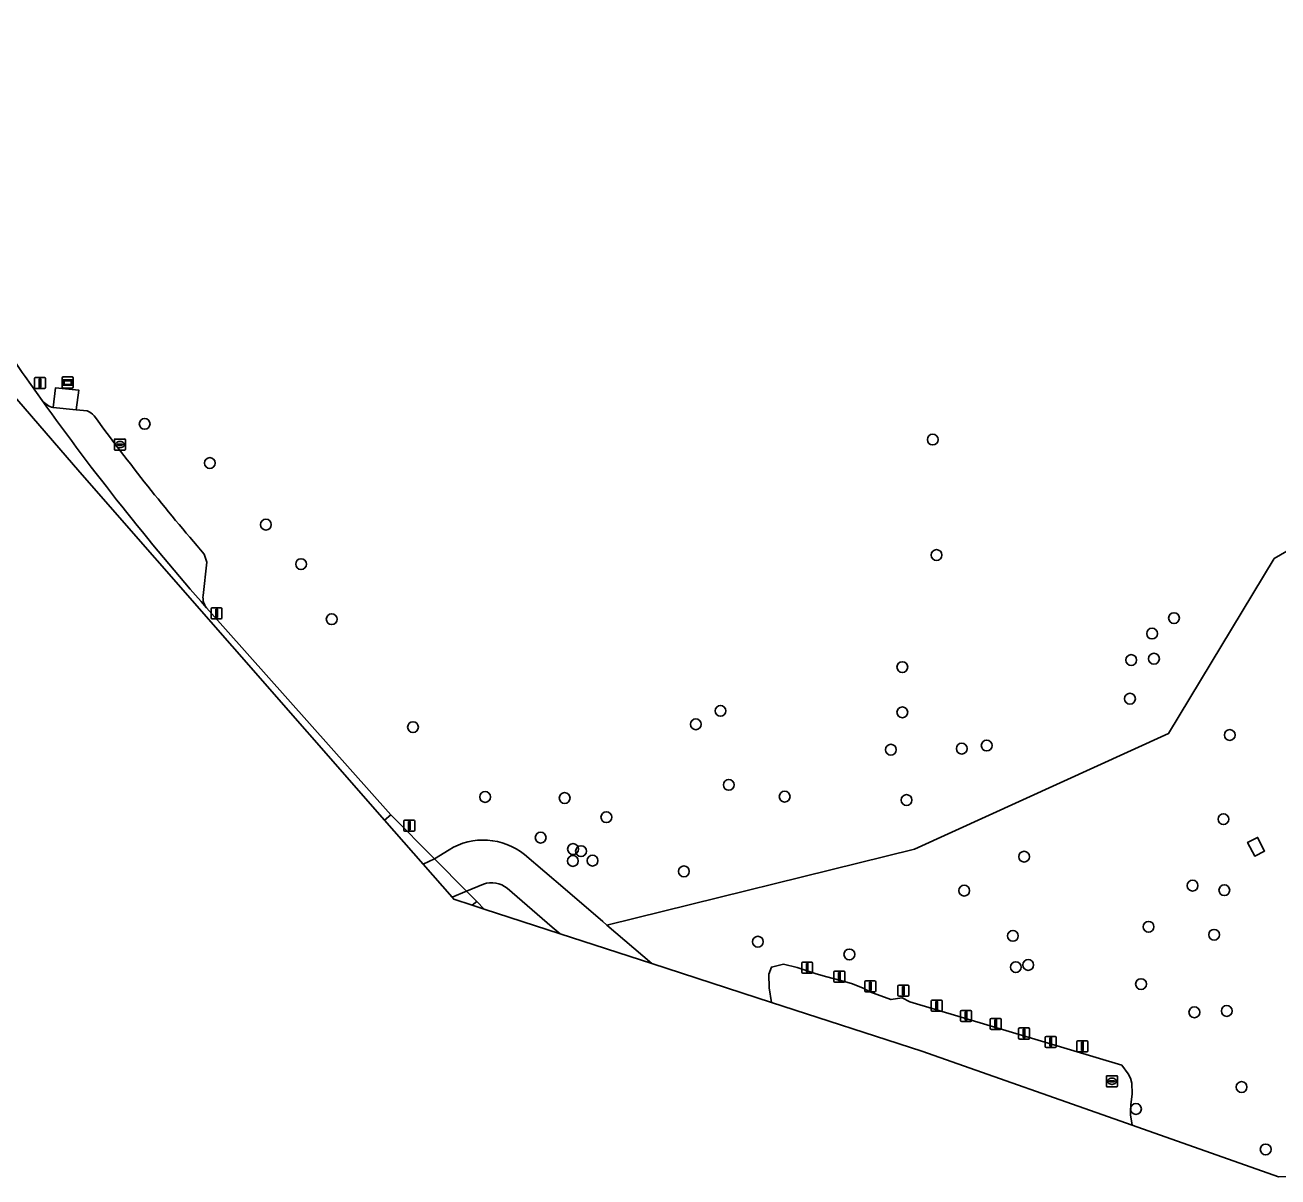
# Model space of a CAD drawing. Extents: x 156661 to 157576, y 383570 to 384425.
# Drawn here: x 157252.4 to 157365.7, y 383607 to 383711.1 of the extents above; entities that cross this region are included whole.
import ezdxf

# ---------------------------------------------------------------- set-up
doc = ezdxf.new("R2010")
doc.units = 0
for name, color, linetype in [('IMGEO_Afsluitpaal', 7, 'Continuous'), ('IMGEO_Berm_groen', 7, 'Continuous'), ('IMGEO_Boom', 7, 'Continuous'), ('IMGEO_Fietspad_open', 7, 'Continuous'), ('IMGEO_Gemengd_bos', 7, 'Continuous'), ('IMGEO_Informatiebord', 7, 'Continuous'), ('IMGEO_Lichtmast', 7, 'Continuous'), ('IMGEO_Loofbos', 7, 'Continuous'), ('IMGEO_Parkeervlak_open', 7, 'Continuous'), ('IMGEO_Rijbaan_lokaal_onverhard', 7, 'Continuous'), ('IMGEO_Rijbaan_lokaal_open', 7, 'Continuous'), ('IMGEO_Rioolput', 7, 'Continuous'), ('IMGEO_Terreindeel_gesloten', 7, 'Continuous'), ('IMGEO_Voetpad_open', 7, 'Continuous')]:
    doc.layers.add(name, color=color, linetype=linetype)

msp = doc.modelspace()

# ---------------------------------------------------------------- linework, layer by layer
at = {"layer": 'IMGEO_Afsluitpaal'}
for p, q in [((157322.64, 383625.49), (157322.64, 383626.29)), ((157322.64, 383626.29), (157322.64, 383625.49)), ((157322.74, 383626.39), (157323.53, 383626.39)), ((157323.53, 383626.39), (157322.74, 383626.39)), ((157323.53, 383625.39), (157322.74, 383625.39)), ((157322.74, 383625.39), (157323.53, 383625.39)), ((157323.63, 383626.29), (157323.63, 383625.49)), ((157323.63, 383625.49), (157323.63, 383626.29)), ((157325.55, 383624.67), (157325.55, 383625.47)), ((157325.55, 383625.47), (157325.55, 383624.67)), ((157325.65, 383625.57), (157326.44, 383625.57)), ((157326.44, 383625.57), (157325.65, 383625.57)), ((157326.54, 383625.47), (157326.54, 383624.67)), ((157326.54, 383624.67), (157326.54, 383625.47)), ((157326.44, 383624.57), (157325.65, 383624.57)), ((157325.65, 383624.57), (157326.44, 383624.57)), ((157328.34, 383623.79), (157328.34, 383624.59)), ((157328.34, 383624.59), (157328.34, 383623.79)), ((157328.44, 383624.69), (157329.23, 383624.69)), ((157329.23, 383624.69), (157328.44, 383624.69)), ((157329.33, 383624.59), (157329.33, 383623.79)), ((157329.33, 383623.79), (157329.33, 383624.59)), ((157329.23, 383623.69), (157328.44, 383623.69)), ((157328.44, 383623.69), (157329.23, 383623.69)), ((157334.35, 383622.04), (157334.35, 383622.84)), ((157334.35, 383622.84), (157334.35, 383622.04)), ((157334.45, 383622.94), (157335.24, 383622.94)), ((157335.24, 383622.94), (157334.45, 383622.94)), ((157335.24, 383621.94), (157334.45, 383621.94)), ((157334.45, 383621.94), (157335.24, 383621.94)), ((157335.34, 383622.84), (157335.34, 383622.04)), ((157335.34, 383622.04), (157335.34, 383622.84)), ((157337.01, 383621.12), (157337.01, 383621.92)), ((157337.01, 383621.92), (157337.01, 383621.12)), ((157337.11, 383622.02), (157337.9, 383622.02)), ((157337.9, 383622.02), (157337.11, 383622.02)), ((157338, 383621.92), (157338, 383621.12)), ((157338, 383621.12), (157338, 383621.92)), ((157337.9, 383621.02), (157337.11, 383621.02)), ((157337.11, 383621.02), (157337.9, 383621.02)), ((157339.69, 383620.4), (157339.69, 383621.2)), ((157339.69, 383621.2), (157339.69, 383620.4)), ((157339.79, 383621.3), (157340.58, 383621.3)), ((157340.58, 383621.3), (157339.79, 383621.3)), ((157340.68, 383621.2), (157340.68, 383620.4)), ((157340.68, 383620.4), (157340.68, 383621.2)), ((157340.58, 383620.3), (157339.79, 383620.3)), ((157339.79, 383620.3), (157340.58, 383620.3)), ((157342.25, 383619.53), (157342.25, 383620.33)), ((157342.25, 383620.33), (157342.25, 383619.53)), ((157342.35, 383620.43), (157343.14, 383620.43)), ((157343.14, 383620.43), (157342.35, 383620.43)), ((157343.24, 383620.33), (157343.24, 383619.53)), ((157343.24, 383619.53), (157343.24, 383620.33)), ((157344.76, 383619.66), (157345.55, 383619.66)), ((157345.55, 383619.66), (157344.76, 383619.66)), ((157343.14, 383619.43), (157342.35, 383619.43)), ((157342.35, 383619.43), (157343.14, 383619.43)), ((157344.66, 383618.76), (157344.66, 383619.56)), ((157344.66, 383619.56), (157344.66, 383618.76)), ((157345.55, 383618.66), (157344.76, 383618.66)), ((157344.76, 383618.66), (157345.55, 383618.66)), ((157345.65, 383619.56), (157345.65, 383618.76)), ((157345.65, 383618.76), (157345.65, 383619.56))]:
    msp.add_line(p, q, dxfattribs=at)
for points in [[(157323.06, 383626.27), (157323.21, 383626.27), (157323.21, 383625.52), (157323.06, 383625.52), (157323.06, 383626.27)], [(157325.97, 383625.45), (157326.12, 383625.45), (157326.12, 383624.7), (157325.97, 383624.7), (157325.97, 383625.45)], [(157328.76, 383624.57), (157328.91, 383624.57), (157328.91, 383623.82), (157328.76, 383623.82), (157328.76, 383624.57)], [(157334.77, 383622.82), (157334.92, 383622.82), (157334.92, 383622.07), (157334.77, 383622.07), (157334.77, 383622.82)], [(157337.43, 383621.9), (157337.58, 383621.9), (157337.58, 383621.15), (157337.43, 383621.15), (157337.43, 383621.9)], [(157340.11, 383621.17), (157340.26, 383621.17), (157340.26, 383620.42), (157340.11, 383620.42), (157340.11, 383621.17)], [(157342.67, 383620.31), (157342.82, 383620.31), (157342.82, 383619.56), (157342.67, 383619.56), (157342.67, 383620.31)], [(157345.08, 383619.54), (157345.23, 383619.54), (157345.23, 383618.79), (157345.08, 383618.79), (157345.08, 383619.54)]]:
    msp.add_lwpolyline(points, dxfattribs=at)
for centre, start, end in [((157322.74, 383626.29), 90, 180), ((157322.74, 383626.29), 90, 180), ((157322.74, 383625.49), 180, 270), ((157322.74, 383625.49), 180, 270), ((157323.53, 383626.29), 0, 90), ((157323.53, 383626.29), 360, 90), ((157323.53, 383625.49), 270, 0), ((157323.53, 383625.49), 270, 0), ((157325.65, 383625.47), 90, 180), ((157325.65, 383625.47), 90, 180), ((157326.44, 383625.47), 0, 90), ((157326.44, 383625.47), 360, 90), ((157325.65, 383624.67), 180, 270), ((157325.65, 383624.67), 180, 270), ((157326.44, 383624.67), 270, 0), ((157326.44, 383624.67), 270, 0), ((157328.44, 383624.59), 90, 180), ((157328.44, 383624.59), 90, 180), ((157329.23, 383624.59), 0, 90), ((157329.23, 383624.59), 360, 90), ((157328.44, 383623.79), 180, 270), ((157328.44, 383623.79), 180, 270), ((157329.23, 383623.79), 270, 0), ((157329.23, 383623.79), 270, 0), ((157334.45, 383622.84), 90, 180), ((157334.45, 383622.84), 90, 180), ((157334.45, 383622.04), 180, 270), ((157334.45, 383622.04), 180, 270), ((157335.24, 383622.84), 0, 90), ((157335.24, 383622.84), 360, 90), ((157335.24, 383622.04), 270, 0), ((157335.24, 383622.04), 270, 0), ((157337.11, 383621.92), 90, 180), ((157337.11, 383621.92), 90, 180), ((157337.9, 383621.92), 0, 90), ((157337.9, 383621.92), 360, 90), ((157337.11, 383621.12), 180, 270), ((157337.11, 383621.12), 180, 270), ((157337.9, 383621.12), 270, 0), ((157337.9, 383621.12), 270, 0), ((157339.79, 383621.2), 90, 180), ((157339.79, 383621.2), 90, 180), ((157340.58, 383621.2), 0, 90), ((157340.58, 383621.2), 360, 90), ((157339.79, 383620.4), 180, 270), ((157339.79, 383620.4), 180, 270), ((157340.58, 383620.4), 270, 0), ((157340.58, 383620.4), 270, 0), ((157342.35, 383620.33), 90, 180), ((157342.35, 383620.33), 90, 180), ((157343.14, 383620.33), 0, 90), ((157343.14, 383620.33), 360, 90), ((157344.76, 383619.56), 90, 180), ((157344.76, 383619.56), 90, 180), ((157345.55, 383619.56), 0, 90), ((157345.55, 383619.56), 360, 90), ((157342.35, 383619.53), 180, 270), ((157342.35, 383619.53), 180, 270), ((157343.14, 383619.53), 270, 0), ((157343.14, 383619.53), 270, 0), ((157344.76, 383618.76), 180, 270), ((157344.76, 383618.76), 180, 270), ((157345.55, 383618.76), 270, 0), ((157345.55, 383618.76), 270, 0)]:
    msp.add_arc(centre, 0.1, start, end, dxfattribs=at)
at = {"layer": 'IMGEO_Berm_groen'}
for points in [[(157293.86, 383633.43), (157292.34, 383632.81), (157293.26, 383631.88), (157293.94, 383631.18)], [(157293.94, 383631.18), (157300.8, 383628.95), (157300.09, 383629.56), (157296.02, 383633.06)]]:
    msp.add_lwpolyline(points, dxfattribs=at)
msp.add_arc((157294.62, 383631.41), 2.16, 49.7797, 110.5559, dxfattribs=at)
at = {"layer": 'IMGEO_Boom'}
for centre in [(157263.24, 383675.05), (157334.49, 383673.63), (157269.13, 383671.51), (157274.2, 383665.94), (157277.38, 383662.37), (157334.83, 383663.19), (157280.15, 383657.39), (157356.3, 383657.49), (157354.32, 383656.09), (157352.43, 383653.7), (157354.49, 383653.82), (157331.74, 383653.06), (157352.32, 383650.2), (157315.3, 383649.1), (157331.74, 383648.97), (157287.5, 383647.63), (157313.07, 383647.89), (157361.34, 383646.92), (157330.7, 383645.59), (157337.11, 383645.69), (157339.37, 383645.97), (157316.05, 383642.41), (157294.02, 383641.32), (157301.21, 383641.22), (157321.1, 383641.35), (157332.12, 383641.04), (157304.98, 383639.49), (157360.77, 383639.31), (157299.04, 383637.64), (157301.97, 383636.61), (157302.69, 383636.42), (157301.95, 383635.53), (157303.73, 383635.56), (157342.75, 383635.92), (157311.99, 383634.59), (157337.33, 383632.85), (157357.98, 383633.3), (157360.85, 383632.89), (157354, 383629.58), (157318.68, 383628.23), (157341.73, 383628.76), (157359.93, 383628.86), (157326.95, 383627.08), (157343.12, 383626.13), (157342, 383625.93), (157353.32, 383624.4), (157358.14, 383621.85), (157361.07, 383621.97), (157362.41, 383615.09), (157352.86, 383613.11), (157364.59, 383609.45)]:
    msp.add_circle(centre, 0.489, dxfattribs=at)
at = {"layer": 'IMGEO_Fietspad_open'}
msp.add_lwpolyline([(157288.42, 383635.23), (157291.03, 383632.25), (157292.34, 383632.81), (157289.44, 383635.71)], close=True, dxfattribs=at)
for points in [[(157290.76, 383636.55), (157289.44, 383635.71), (157292.34, 383632.81), (157293.86, 383633.43)], [(157300.8, 383628.95), (157309.09, 383626.26), (157305.03, 383629.74), (157304.65, 383630.07), (157301.26, 383632.99), (157297.59, 383636.11)], [(157296.02, 383633.06), (157300.09, 383629.56), (157300.8, 383628.95)]]:
    msp.add_lwpolyline(points, dxfattribs=at)
for centre, radius, start, end in [((157293.86, 383631.47), 5.95, 51.2194, 121.4275), ((157294.62, 383631.41), 2.16, 49.7797, 110.5559)]:
    msp.add_arc(centre, radius, start, end, dxfattribs=at)
at = {"layer": 'IMGEO_Gemengd_bos'}
for points in [[(157297.59, 383636.11), (157301.26, 383632.99), (157304.65, 383630.07), (157305.03, 383629.74), (157332.85, 383636.61), (157355.81, 383647.07), (157365.36, 383662.87), (157378.58, 383670.52), (157381.21, 383680.69)], [(157252.43, 383679.33), (157253.96, 383677.16)], [(157254.96, 383676.53), (157255.19, 383678.31), (157257.28, 383678.1), (157257.05, 383676.32), (157258.03, 383676.23)], [(157268.62, 383663.28), (157268.86, 383662.54), (157268.52, 383659.52)], [(157268.83, 383658.42), (157285.49, 383639.71), (157289.44, 383635.71), (157290.76, 383636.55)]]:
    msp.add_lwpolyline(points, dxfattribs=at)
for centre, radius, start, end in [((157445.14, 383813.78), 234.98, 214.049, 214.9023), ((157255.52, 383678.52), 2.07, 221.1466, 254.246), ((157257.58, 383674.89), 1.41, 39.769, 71.4896), ((157414.07, 383789.26), 192.42, 216.1364, 220.899), ((157270.08, 383659.37), 1.57, 174.5946, 217.1582), ((157293.86, 383631.47), 5.95, 51.2194, 121.4275)]:
    msp.add_arc(centre, radius, start, end, dxfattribs=at)
at = {"layer": 'IMGEO_Informatiebord'}
for p, q in [((157255.78, 383678.39), (157255.78, 383679.19)), ((157255.78, 383679.19), (157255.78, 383678.39)), ((157255.88, 383679.29), (157256.67, 383679.29)), ((157256.67, 383679.29), (157255.88, 383679.29)), ((157256.77, 383679.19), (157256.77, 383678.39)), ((157256.77, 383678.39), (157256.77, 383679.19)), ((157256.67, 383678.29), (157255.88, 383678.29)), ((157255.88, 383678.29), (157256.67, 383678.29))]:
    msp.add_line(p, q, dxfattribs=at)
for points in [[(157255.88, 383679.02), (157256.67, 383679.02), (157256.67, 383678.55), (157255.88, 383678.55), (157255.88, 383679.02)], [(157255.95, 383678.95), (157255.95, 383678.62), (157256.6, 383678.62), (157256.6, 383678.95), (157255.95, 383678.95)]]:
    msp.add_lwpolyline(points, dxfattribs=at)
for centre, start, end in [((157255.88, 383679.19), 90, 180), ((157255.88, 383679.19), 90, 180), ((157256.67, 383679.19), 0, 90), ((157256.67, 383679.19), 360, 90), ((157255.88, 383678.39), 180, 270), ((157255.88, 383678.39), 180, 270), ((157256.67, 383678.39), 270, 0), ((157256.67, 383678.39), 270, 0)]:
    msp.add_arc(centre, 0.1, start, end, dxfattribs=at)
at = {"layer": 'IMGEO_Lichtmast'}
for p, q in [((157253.28, 383678.34), (157253.28, 383679.14)), ((157253.28, 383679.14), (157253.28, 383678.34)), ((157253.38, 383679.24), (157254.17, 383679.24)), ((157254.17, 383679.24), (157253.38, 383679.24)), ((157254.27, 383679.14), (157254.27, 383678.34)), ((157254.27, 383678.34), (157254.27, 383679.14)), ((157254.17, 383678.24), (157253.38, 383678.24)), ((157253.38, 383678.24), (157254.17, 383678.24)), ((157269.24, 383657.52), (157269.24, 383658.32)), ((157269.24, 383658.32), (157269.24, 383657.52)), ((157269.34, 383658.42), (157270.13, 383658.42)), ((157270.13, 383658.42), (157269.34, 383658.42)), ((157270.23, 383658.32), (157270.23, 383657.52)), ((157270.23, 383657.52), (157270.23, 383658.32)), ((157270.13, 383657.42), (157269.34, 383657.42)), ((157269.34, 383657.42), (157270.13, 383657.42)), ((157286.67, 383638.32), (157286.67, 383639.12)), ((157286.67, 383639.12), (157286.67, 383638.32)), ((157286.77, 383639.22), (157287.56, 383639.22)), ((157287.56, 383639.22), (157286.77, 383639.22)), ((157287.66, 383639.12), (157287.66, 383638.32)), ((157287.66, 383638.32), (157287.66, 383639.12)), ((157287.56, 383638.22), (157286.77, 383638.22)), ((157286.77, 383638.22), (157287.56, 383638.22)), ((157331.34, 383623.41), (157331.34, 383624.21)), ((157331.34, 383624.21), (157331.34, 383623.41)), ((157331.44, 383624.31), (157332.23, 383624.31)), ((157332.23, 383624.31), (157331.44, 383624.31)), ((157332.33, 383624.21), (157332.33, 383623.41)), ((157332.33, 383623.41), (157332.33, 383624.21)), ((157332.23, 383623.31), (157331.44, 383623.31)), ((157331.44, 383623.31), (157332.23, 383623.31)), ((157347.52, 383618.37), (157347.52, 383619.17)), ((157347.52, 383619.17), (157347.52, 383618.37)), ((157347.62, 383619.27), (157348.41, 383619.27)), ((157348.41, 383619.27), (157347.62, 383619.27)), ((157348.51, 383619.17), (157348.51, 383618.37)), ((157348.51, 383618.37), (157348.51, 383619.17)), ((157348.41, 383618.27), (157347.62, 383618.27)), ((157347.62, 383618.27), (157348.41, 383618.27))]:
    msp.add_line(p, q, dxfattribs=at)
for points in [[(157253.7, 383679.11), (157253.85, 383679.11), (157253.85, 383678.36), (157253.7, 383678.36), (157253.7, 383679.11)], [(157269.66, 383658.3), (157269.81, 383658.3), (157269.81, 383657.55), (157269.66, 383657.55), (157269.66, 383658.3)], [(157287.09, 383639.1), (157287.24, 383639.1), (157287.24, 383638.35), (157287.09, 383638.35), (157287.09, 383639.1)], [(157331.76, 383624.18), (157331.91, 383624.18), (157331.91, 383623.43), (157331.76, 383623.43), (157331.76, 383624.18)], [(157347.94, 383619.15), (157348.09, 383619.15), (157348.09, 383618.4), (157347.94, 383618.4), (157347.94, 383619.15)]]:
    msp.add_lwpolyline(points, dxfattribs=at)
for centre, start, end in [((157253.38, 383679.14), 90, 180), ((157253.38, 383679.14), 90, 180), ((157254.17, 383679.14), 0, 90), ((157254.17, 383679.14), 360, 90), ((157253.38, 383678.34), 180, 270), ((157253.38, 383678.34), 180, 270), ((157254.17, 383678.34), 270, 0), ((157254.17, 383678.34), 270, 0), ((157269.34, 383658.32), 90, 180), ((157269.34, 383658.32), 90, 180), ((157270.13, 383658.32), 0, 90), ((157270.13, 383658.32), 360, 90), ((157269.34, 383657.52), 180, 270), ((157269.34, 383657.52), 180, 270), ((157270.13, 383657.52), 270, 0), ((157270.13, 383657.52), 270, 0), ((157286.77, 383639.12), 90, 180), ((157286.77, 383639.12), 90, 180), ((157287.56, 383639.12), 0, 90), ((157287.56, 383639.12), 360, 90), ((157286.77, 383638.32), 180, 270), ((157286.77, 383638.32), 180, 270), ((157287.56, 383638.32), 270, 0), ((157287.56, 383638.32), 270, 0), ((157331.44, 383624.21), 90, 180), ((157331.44, 383624.21), 90, 180), ((157332.23, 383624.21), 0, 90), ((157332.23, 383624.21), 360, 90), ((157331.44, 383623.41), 180, 270), ((157331.44, 383623.41), 180, 270), ((157332.23, 383623.41), 270, 0), ((157332.23, 383623.41), 270, 0), ((157347.62, 383619.17), 90, 180), ((157347.62, 383619.17), 90, 180), ((157348.41, 383619.17), 0, 90), ((157348.41, 383619.17), 360, 90), ((157347.62, 383618.37), 180, 270), ((157347.62, 383618.37), 180, 270), ((157348.41, 383618.37), 270, 0), ((157348.41, 383618.37), 270, 0)]:
    msp.add_arc(centre, 0.1, start, end, dxfattribs=at)
at = {"layer": 'IMGEO_Loofbos'}
for points in [[(157378.58, 383670.52), (157365.36, 383662.87), (157355.81, 383647.07), (157332.85, 383636.61), (157305.03, 383629.74), (157309.09, 383626.26), (157319.91, 383622.74), (157319.91, 383622.74), (157319.69, 383624.06), (157319.66, 383625.29), (157319.91, 383625.93), (157320.99, 383626.19), (157322.24, 383625.91), (157323.95, 383625.34), (157324.9, 383625.07), (157326.06, 383624.76), (157327.13, 383624.45), (157328.15, 383624.06), (157328.81, 383623.71), (157330.7, 383623), (157331.71, 383623.17), (157332.42, 383622.78), (157351.57, 383617.07), (157352.17, 383616.28), (157352.36, 383615.9), (157352.49, 383615.43), (157352.51, 383614.48), (157352.41, 383613.48), (157352.36, 383612.57), (157352.51, 383611.63)], [(157352.51, 383611.63), (157365.75, 383606.96), (157379.03, 383607.4)]]:
    msp.add_lwpolyline(points, dxfattribs=at)
msp.add_lwpolyline([(157363.6, 383635.97), (157362.96, 383637.21), (157363.85, 383637.66), (157364.49, 383636.43)], close=True, dxfattribs=at)
at = {"layer": 'IMGEO_Parkeervlak_open'}
for points in [[(157258.03, 383676.23), (157257.05, 383676.32), (157254.96, 383676.53)], [(157268.52, 383659.52), (157268.86, 383662.54), (157268.62, 383663.28)]]:
    msp.add_lwpolyline(points, dxfattribs=at)
for centre, radius, start, end in [((157255.52, 383678.52), 2.07, 221.1466, 254.246), ((157455.36, 383821.72), 247.91, 215.6704, 221.2003), ((157257.58, 383674.89), 1.41, 39.769, 71.4896), ((157414.07, 383789.26), 192.42, 216.1364, 220.899), ((157270.08, 383659.37), 1.57, 174.5946, 217.1582)]:
    msp.add_arc(centre, radius, start, end, dxfattribs=at)
at = {"layer": 'IMGEO_Rijbaan_lokaal_onverhard'}
msp.add_lwpolyline([(157352.51, 383611.63), (157352.36, 383612.57), (157352.41, 383613.48), (157352.51, 383614.48), (157352.49, 383615.43), (157352.36, 383615.9), (157352.17, 383616.28), (157351.57, 383617.07), (157332.42, 383622.78), (157331.71, 383623.17), (157330.7, 383623), (157328.81, 383623.71), (157328.15, 383624.06), (157327.13, 383624.45), (157326.06, 383624.76), (157324.9, 383625.07), (157323.95, 383625.34), (157322.24, 383625.91), (157320.99, 383626.19), (157319.91, 383625.93), (157319.66, 383625.29), (157319.69, 383624.06), (157319.91, 383622.74), (157319.91, 383622.74), (157333.51, 383618.33), (157352.51, 383611.63)], dxfattribs=at)
at = {"layer": 'IMGEO_Rijbaan_lokaal_open'}
for points in [[(157208.21, 383741.37), (157210.22, 383737.39), (157212.58, 383732.98), (157214.57, 383729.51), (157237.4, 383693.8), (157257.38, 383670.68), (157284.92, 383639.23)], [(157253.96, 383677.16), (157252.43, 383679.33)], [(157284.92, 383639.23), (157285.49, 383639.71), (157268.83, 383658.42)]]:
    msp.add_lwpolyline(points, dxfattribs=at)
for points in [[(157284.92, 383639.23), (157288.42, 383635.23), (157289.44, 383635.71), (157285.49, 383639.71)], [(157292.85, 383631.53), (157293.26, 383631.88), (157292.34, 383632.81), (157291.03, 383632.25), (157291.19, 383632.07)]]:
    msp.add_lwpolyline(points, close=True, dxfattribs=at)
for centre, radius, start, end in [((157445.14, 383813.78), 234.98, 214.049, 214.9023), ((157455.36, 383821.72), 247.91, 215.6704, 221.2003)]:
    msp.add_arc(centre, radius, start, end, dxfattribs=at)
at = {"layer": 'IMGEO_Rioolput'}
for p, q in [((157260.5, 383672.76), (157260.5, 383673.61)), ((157260.57, 383673.68), (157261.43, 383673.68)), ((157260.76, 383673.18), (157260.76, 383673.19)), ((157260.8, 383673.23), (157261.2, 383673.23)), ((157261.2, 383673.14), (157260.8, 383673.14)), ((157261.01, 383672.9), (157260.98, 383672.9)), ((157260.99, 383673.46), (157261.01, 383673.46)), ((157261.24, 383673.19), (157261.24, 383673.18)), ((157261.5, 383673.61), (157261.5, 383672.76)), ((157261.43, 383672.68), (157260.57, 383672.68)), ((157350.19, 383615.19), (157350.19, 383616.04)), ((157350.26, 383616.11), (157351.12, 383616.11)), ((157350.45, 383615.61), (157350.45, 383615.62)), ((157350.49, 383615.66), (157350.89, 383615.66)), ((157350.88, 383615.57), (157350.49, 383615.57)), ((157350.7, 383615.33), (157350.67, 383615.33)), ((157350.68, 383615.89), (157350.7, 383615.89)), ((157350.93, 383615.62), (157350.93, 383615.61)), ((157351.19, 383616.04), (157351.19, 383615.19)), ((157351.12, 383615.11), (157350.26, 383615.11))]:
    msp.add_line(p, q, dxfattribs=at)
for points in [[(157260.5, 383672.76), (157260.5, 383673.61)], [(157260.57, 383673.68), (157261.43, 383673.68)], [(157261.5, 383673.61), (157261.5, 383672.76)], [(157261.43, 383672.68), (157260.57, 383672.68)], [(157350.19, 383615.19), (157350.19, 383616.04)], [(157350.26, 383616.11), (157351.12, 383616.11)], [(157351.19, 383616.04), (157351.19, 383615.19)], [(157351.12, 383615.11), (157350.26, 383615.11)]]:
    msp.add_lwpolyline(points, dxfattribs=at)
for centre, radius, start, end in [((157260.58, 383673.61), 0.0765, 91.552, 178.448), ((157260.58, 383673.61), 0.0765, 91.552, 178.448), ((157260.8, 383673.19), 0.0403, 85.8775, 175.7526), ((157260.79, 383673.18), 0.0366, 178.938, 274.7102), ((157261.2, 383673.19), 0.0386, 1.7309, 96.639), ((157261.2, 383673.18), 0.043, 264.8664, 352.4533), ((157261.42, 383673.61), 0.0765, 1.552, 88.448), ((157261.42, 383673.61), 0.0765, 1.552, 88.448), ((157260.58, 383672.76), 0.0765, 181.552, 268.448), ((157260.58, 383672.76), 0.0765, 181.552, 268.448), ((157261.42, 383672.76), 0.0765, 271.552, 358.448), ((157261.42, 383672.76), 0.0765, 271.552, 358.448), ((157350.26, 383616.04), 0.0765, 91.552, 178.448), ((157350.26, 383616.04), 0.0765, 91.552, 178.448), ((157350.26, 383615.19), 0.0765, 181.552, 268.448), ((157350.26, 383615.19), 0.0765, 181.552, 268.448), ((157350.49, 383615.62), 0.0403, 85.8775, 175.7526), ((157350.48, 383615.61), 0.0366, 178.938, 274.7102), ((157350.89, 383615.61), 0.043, 264.8664, 352.4533), ((157350.89, 383615.62), 0.0386, 1.7309, 96.639), ((157351.11, 383616.04), 0.0765, 1.552, 88.448), ((157351.11, 383616.04), 0.0765, 1.552, 88.448), ((157351.11, 383615.19), 0.0765, 271.552, 358.448), ((157351.11, 383615.19), 0.0765, 271.552, 358.448)]:
    msp.add_arc(centre, radius, start, end, dxfattribs=at)
for centre, major_axis, ratio, start_param, end_param in [((157260.99, 383673.18), (-0.387, 0.002), 0.722429, 4.712389, 7.853982), ((157261.01, 383673.18), (-0.39, 0.002), 0.717154, 1.570796, 4.712389), ((157350.68, 383615.61), (-0.387, 0.002), 0.722429, 4.712389, 7.853982), ((157350.7, 383615.61), (-0.39, 0.002), 0.717154, 1.570796, 4.712389)]:
    msp.add_ellipse(centre, major_axis=major_axis, ratio=ratio, start_param=start_param, end_param=end_param, dxfattribs=at)
at = {"layer": 'IMGEO_Terreindeel_gesloten'}
msp.add_lwpolyline([(157363.85, 383637.66), (157362.96, 383637.21), (157363.6, 383635.97), (157364.49, 383636.43)], close=True, dxfattribs=at)
at = {"layer": 'IMGEO_Voetpad_open'}
for points in [[(157257.28, 383678.1), (157255.19, 383678.31), (157254.96, 383676.53), (157257.05, 383676.32)], [(157293.94, 383631.18), (157293.26, 383631.88), (157292.85, 383631.53)]]:
    msp.add_lwpolyline(points, close=True, dxfattribs=at)

doc.saveas('drawing.dxf')
